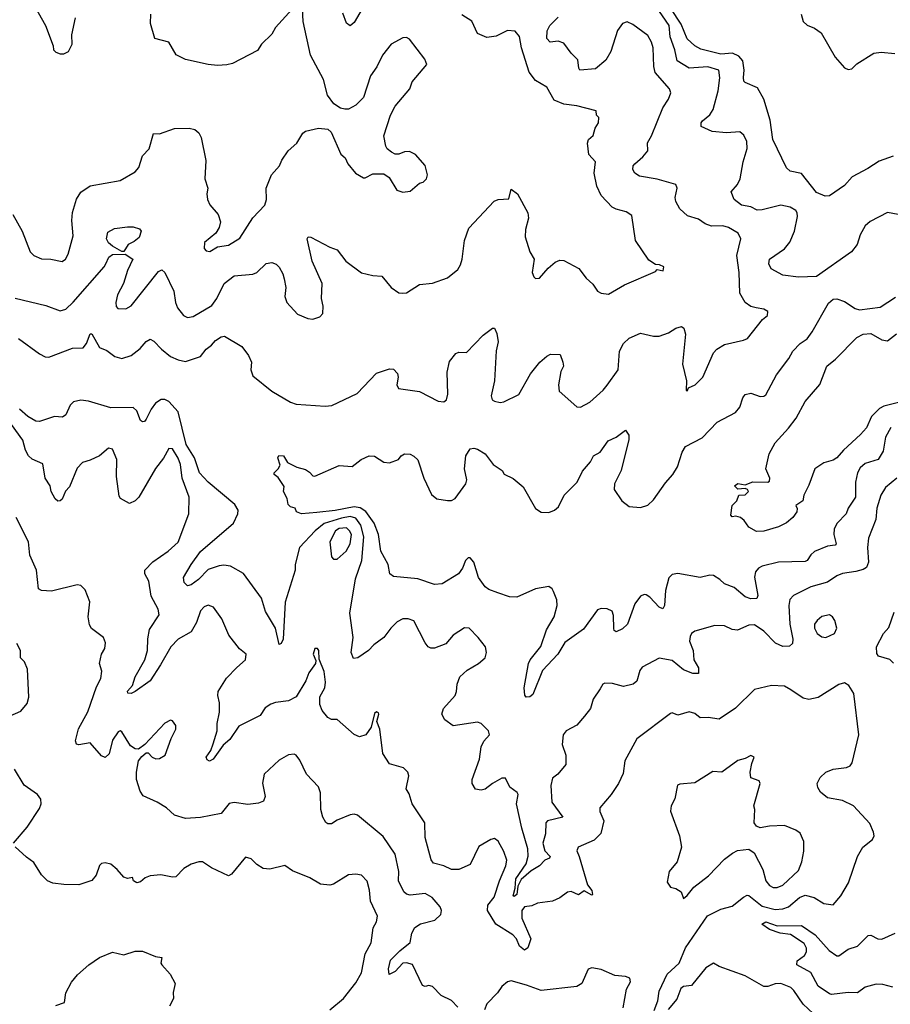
# Model space of a CAD drawing. Extents: x 2133461 to 2293071, y 753526 to 916327.
# Tile 330 of 459: x 2211509 to 2216160, y 903765 to 909025. Entities that reach past the tile are written whole.
import ezdxf

# ---------------------------------------------------------------- set-up
doc = ezdxf.new("R2010")
doc.units = 0

msp = doc.modelspace()

# ---------------------------------------------------------------- linework, layer by layer
at = {"layer": '0CON10XD'}
for points in [[(2213351.2, 909105), (2213295, 909010), (2213275, 908993.3), (2213255, 909007.5), (2213235, 909060)], [(2211485, 907537.5), (2211647.8, 907497.8), (2211725, 907470), (2211755, 907479.2), (2211795, 907516.7), (2211960.5, 907705), (2211968.5, 907721.5), (2211985, 907756), (2212005, 907770.8), (2212071.7, 907771.7), (2212112.5, 907745), (2212084.5, 907685.5), (2212063.3, 907615), (2212030.5, 907555), (2212022.2, 907515), (2212025, 907492.5), (2212032.7, 907482.7), (2212075, 907480.8), (2212105, 907495.8), (2212250.7, 907679.3), (2212268.3, 907688.3), (2212284.4, 907674.4), (2212332.2, 907575), (2212341.4, 907515), (2212352.5, 907485), (2212384.2, 907445), (2212405, 907434.4), (2212435, 907440), (2212535, 907498.1), (2212562.3, 907535), (2212601.2, 907615), (2212655, 907657.1), (2212755, 907665.6), (2212776, 907675), (2212825, 907723.3), (2212855, 907727.5), (2212878.3, 907718.3), (2212895, 907702.5), (2212915, 907667.5), (2212921.4, 907641.4), (2212930, 907595), (2212926.1, 907546.1), (2212936.2, 907515), (2212992.7, 907452.7), (2213048.3, 907428.3), (2213075, 907426), (2213112.7, 907437.3), (2213128.8, 907455), (2213130, 907495), (2213122, 907535), (2213124.3, 907615), (2213071.4, 907735), (2213044, 907855), (2213050, 907865), (2213065, 907863.3), (2213165, 907810), (2213205, 907796.2), (2213250.8, 907735), (2213335, 907673.5), (2213395, 907658.5), (2213444.3, 907654.3), (2213494, 907595), (2213535, 907566.7), (2213553.3, 907563.3), (2213575, 907566.7), (2213645, 907610), (2213715, 907618), (2213794.1, 907645.9), (2213849.1, 907690.9), (2213864.2, 907715), (2213873.4, 907746.6), (2213885.6, 907845), (2213908.3, 907911.7), (2214043.3, 908055), (2214065, 908064), (2214122.5, 908067.5), (2214135, 908120), (2214167.5, 908095), (2214222.7, 907992.7), (2214227.5, 907965), (2214211.1, 907905), (2214210, 907865), (2214234.4, 907785), (2214258.1, 907745), (2214246.7, 907675), (2214255, 907651.2), (2214265, 907642), (2214285, 907644), (2214332.1, 907697.9), (2214369.8, 907730.2), (2214395, 907740), (2214415, 907738.2), (2214495.3, 907695.3), (2214535, 907644.3), (2214571.5, 907611.5), (2214595, 907574), (2214615, 907563.8), (2214655, 907558.8), (2214740.5, 907609.5), (2214905, 907680), (2214915, 907690), (2214947, 907683), (2214950, 907705), (2214926.4, 907716.4), (2214905, 907716.7), (2214870.3, 907740.3), (2214798.8, 907845), (2214778.9, 907978.9), (2214748.6, 907998.6), (2214695, 908012.5), (2214674.5, 908024.5), (2214615, 908086), (2214591.9, 908135), (2214578.6, 908205), (2214585.8, 908265), (2214548.8, 908305), (2214541.4, 908365), (2214548, 908385), (2214572.7, 908407.3), (2214583.8, 908445), (2214601.2, 908475), (2214603, 908503), (2214590, 908515), (2214588.3, 908538.3), (2214485, 908564.4), (2214415, 908573.8), (2214364.8, 908594.8), (2214324.4, 908665), (2214265, 908700), (2214230.8, 908745), (2214190, 908875), (2214178.6, 908935), (2214155, 908964), (2214115, 908967.1), (2214055, 908937.1), (2214005, 908930), (2213955, 908952), (2213925, 909017.5), (2213871.5, 909051.5)], [(2211591.7, 909091.7), (2211646.2, 908995), (2211687.5, 908885), (2211690, 908865), (2211701.7, 908851.7), (2211725, 908842.5), (2211745, 908842.5), (2211770, 908855), (2211790, 908895), (2211787.5, 908945), (2211807.5, 909035)], [(2212965, 909082), (2212875.7, 908984.3), (2212855, 908948.8), (2212800, 908895), (2212779.3, 908860.7), (2212645, 908791.2), (2212615.9, 908784.1), (2212565, 908780.8), (2212515, 908785.8), (2212395, 908813.3), (2212345, 908836.7), (2212305, 908905.8), (2212231.4, 908925), (2212207.7, 909005), (2212210, 909055)], [(2213590.5, 908320.5), (2213565, 908320), (2213535, 908307.5), (2213515, 908307.5), (2213495, 908317.5), (2213472.5, 908335), (2213465, 908350), (2213453.8, 908405), (2213489.2, 908515), (2213515, 908563.3), (2213593.3, 908655), (2213606.4, 908693.6), (2213683.3, 908785), (2213673.3, 908815), (2213591.7, 908921.7), (2213575, 908930), (2213555, 908928.8), (2213494, 908895), (2213447.5, 908835), (2213416.6, 908773.4), (2213382.9, 908725), (2213345, 908610), (2213305, 908568.8), (2213265, 908548), (2213245, 908547.5), (2213222.1, 908552.1), (2213186.2, 908575), (2213152.8, 908622.8), (2213132.5, 908705), (2213063.1, 908835), (2213022.5, 909015), (2213020, 909085)], [(2216296.1, 907966.1), (2216145, 907995.8), (2216052.6, 907947.4), (2216025.6, 907924.4), (2215998.6, 907875), (2215983.5, 907825), (2215952.1, 907785), (2215765, 907653.6), (2215668.9, 907648.9), (2215585, 907660.9), (2215524.2, 907695), (2215511.3, 907721.3), (2215514.6, 907745.4), (2215595, 907800.9), (2215623.9, 907836.1), (2215648.7, 907895), (2215664.5, 907974.5), (2215662.7, 907992.7), (2215655, 908005.6), (2215625, 908023.3), (2215575, 908033.8), (2215475, 908008.9), (2215448.3, 908008.3), (2215414.7, 908024.7), (2215364.7, 908034.7), (2215325.4, 908065.4), (2215310, 908105), (2215343.6, 908145), (2215357.1, 908175), (2215373.8, 908265), (2215395, 908337.5), (2215393.8, 908373.8), (2215377.6, 908407.6), (2215355.4, 908425.4), (2215285, 908421.3), (2215207.4, 908427.4), (2215148.8, 908455), (2215150, 908475), (2215157.1, 908485), (2215195, 908517.5), (2215213.4, 908545), (2215240.4, 908645), (2215250, 908715), (2215244, 908755), (2215185, 908773.9), (2215085, 908766.8), (2215021.6, 908805), (2215008.6, 908865), (2214984.5, 908934.5), (2214978.1, 908995), (2214907.1, 909097.1)], [(2216175, 908296.2), (2216100.2, 908269.8), (2216040.3, 908229.7), (2215955.6, 908185), (2215915, 908138.6), (2215835, 908084.3), (2215811.7, 908081.7), (2215765, 908102), (2215685, 908202.9), (2215625.7, 908215.7), (2215605, 908233.3), (2215532.9, 908385), (2215517.6, 908487.6), (2215485, 908600.6), (2215450.5, 908660.5), (2215385, 908689.2), (2215376.8, 908696.8), (2215375, 908716.7), (2215379.3, 908755), (2215371.8, 908805), (2215351.2, 908831.2), (2215316.4, 908846.4), (2215255, 908840.9), (2215148.4, 908868.4), (2215115, 908885.5), (2215075, 908923.3), (2215042.2, 909002.2), (2214988.1, 909085)], [(2215684.4, 909055), (2215695, 909015.8), (2215715.3, 908995.3), (2215755, 908980), (2215791.4, 908955), (2215865.6, 908825), (2215915, 908767.5), (2215935, 908760), (2215955, 908762.9), (2215980.4, 908789.6), (2216072.7, 908847.3), (2216111.4, 908851.4), (2216184.5, 908844.5)], [(2211501.7, 907321.7), (2211615, 907240), (2211645, 907224), (2211665, 907222), (2211790.6, 907269.4), (2211847.4, 907272.6), (2211865, 907296), (2211885, 907346.7), (2211895, 907347.5), (2211935, 907274.3), (2211975, 907258.6), (2212017.5, 907225), (2212055, 907215.8), (2212105, 907230.6), (2212152.1, 907267.9), (2212185, 907305.8), (2212205, 907317.5), (2212225, 907308), (2212265.6, 907265), (2212315, 907226.2), (2212355, 907208.5), (2212395, 907199.2), (2212474.2, 907225.8), (2212505, 907264.3), (2212533, 907287), (2212555, 907312), (2212585, 907331.2), (2212603.6, 907333.6), (2212695, 907280), (2212730.8, 907230.8), (2212746.4, 907195), (2212744.4, 907155), (2212755, 907122.9), (2212855, 907041.4), (2212955, 906981.4), (2212985, 906971.9), (2213140.2, 906960.2), (2213176.6, 906963.4), (2213311.3, 907028.7), (2213415, 907136.7), (2213485, 907160), (2213505, 907158), (2213526.9, 907135), (2213530.6, 907115), (2213524, 907075), (2213533.3, 907055), (2213645, 907038.1), (2213745, 906987.1), (2213775, 906982.9), (2213788.6, 906995), (2213796, 907024), (2213792.2, 907142.2), (2213805, 907198.8), (2213838, 907242), (2213855, 907248.8), (2213895, 907248), (2213985, 907340), (2214035, 907377.5), (2214045, 907377.5), (2214058.3, 907348.3), (2214064.3, 907305), (2214054.5, 907255.5), (2214045.5, 907095), (2214028, 907015), (2214033.8, 906995), (2214045, 906987.5), (2214075, 906980.6), (2214095, 906983.1), (2214175, 907022.5), (2214237.2, 907132.8), (2214288, 907195), (2214325, 907228), (2214345, 907238), (2214396.1, 907236.1), (2214410.8, 907195), (2214414.2, 907175), (2214399.2, 907145), (2214386.7, 907075), (2214390.2, 907040.2), (2214485, 906957.5), (2214505, 906954.2), (2214555, 906982.2), (2214625.6, 907045), (2214647.7, 907072.3), (2214706.7, 907155), (2214714, 907255), (2214734.6, 907295), (2214765, 907323.8), (2214825, 907349.6), (2214895, 907333.8), (2214925, 907334.5), (2214975, 907351.9), (2215015, 907377.8), (2215045, 907386), (2215057.1, 907377.1), (2215065.6, 907345), (2215049.4, 907185), (2215070.8, 907095), (2215070, 907045), (2215075, 907040), (2215082.5, 907057.5), (2215118, 907075), (2215157.8, 907115), (2215215.3, 907244.7), (2215232.5, 907265), (2215275, 907289.2), (2215375, 907312.2), (2215397.2, 907322.8), (2215477, 907423), (2215503.3, 907445), (2215506.1, 907466.1), (2215485, 907478), (2215442.5, 907485), (2215415, 907492.9), (2215384.2, 907515), (2215356.7, 907565), (2215352, 907675), (2215340, 907765), (2215361.2, 907855), (2215346.9, 907885), (2215295, 907915.5), (2215265, 907923.1), (2215205, 907921.9), (2215171.2, 907935), (2215135, 907960), (2215076.8, 907976.8), (2215035.8, 908015), (2215013.4, 908053.4), (2215011.4, 908075), (2215020.8, 908125), (2215013.3, 908145), (2214915, 908173.8), (2214819.4, 908189.4), (2214795.8, 908205), (2214784.5, 908224.5), (2214786.9, 908245), (2214794.4, 908255), (2214838.3, 908291.7), (2214864.4, 908325), (2214862.8, 908367.2), (2214884, 908404), (2214945.4, 908554.6), (2214975, 908600), (2214987.1, 908635), (2214980, 908655), (2214903.2, 908743.2), (2214896, 908775), (2214892.5, 908875), (2214884.6, 908904.6), (2214865, 908940), (2214785, 909000), (2214755, 909014.2), (2214730, 909005), (2214703.1, 908966.9), (2214666.5, 908855), (2214640.5, 908809.5), (2214585, 908763.5), (2214502, 908755), (2214495.6, 908765.6), (2214490.4, 908810.4), (2214455, 908845.7), (2214415, 908899.4), (2214385, 908910.5), (2214342.5, 908905), (2214325.6, 908925), (2214327.5, 908965), (2214341.1, 908995), (2214385, 909038.1)], [(2211472.9, 907985), (2211522.9, 907895), (2211564.2, 907785), (2211583.8, 907765), (2211625, 907748), (2211675, 907745.8), (2211735, 907733.8), (2211753.9, 907746.1), (2211767.6, 907772.4), (2211795, 907870), (2211786.9, 907953.1), (2211791.8, 907995), (2211813.1, 908066.9), (2211835, 908104), (2211885, 908137.1), (2212045, 908165.8), (2212125, 908212.5), (2212145.3, 908234.7), (2212165, 908298), (2212200, 908335), (2212223.5, 908416.5), (2212255, 908416.2), (2212335, 908443.8), (2212415, 908446.2), (2212445, 908438.8), (2212465, 908420), (2212478.8, 908395), (2212503, 908273), (2212498, 908175), (2212514, 908125), (2212508.8, 908095), (2212512, 908065), (2212525, 908036.7), (2212570, 907985), (2212582, 907945), (2212574.3, 907915.7), (2212555.8, 907884.2), (2212496.7, 907835), (2212493.6, 907803.6), (2212505, 907790), (2212525, 907786.7), (2212565, 907811.2), (2212625, 907820), (2212685, 907858), (2212755, 907966.2), (2212818.1, 908035), (2212827.8, 908065), (2212825.7, 908125), (2212853.4, 908196.6), (2212897.5, 908245), (2212910, 908275), (2212943.8, 908325), (2212989.2, 908365), (2213021.8, 908418.2), (2213035, 908429.2), (2213105, 908446.2), (2213155, 908440), (2213173.6, 908423.6), (2213225, 908307.5), (2213247.5, 908287.5), (2213261.2, 908255), (2213302.5, 908205), (2213345, 908180), (2213355, 908180), (2213395, 908202.5), (2213455, 908202.5), (2213483, 908183), (2213523.6, 908113.6), (2213555, 908103.3), (2213595, 908110), (2213645, 908152.5), (2213665, 908157.5), (2213682.5, 908175), (2213687, 908197), (2213675.8, 908245.8), (2213623.3, 908305), (2213590.5, 908320.5)], [(2212065, 907787.5), (2212055, 907787.5), (2212005, 907814.4), (2211983.7, 907833.7), (2211973.1, 907855), (2211980.5, 907889.5), (2212015, 907908.8), (2212085, 907918.9), (2212115, 907918.9), (2212148.2, 907908.2), (2212157.5, 907895), (2212147.7, 907862.3), (2212120.6, 907839.4), (2212088, 907825), (2212065, 907787.5)], [(2216163.2, 906846.8), (2216134.7, 906795), (2216120.9, 906719.1), (2216095.5, 906675), (2216025, 906654.6), (2215998.7, 906631.3), (2215985.2, 906604.8), (2215973.2, 906555), (2215974.7, 906475), (2215935.4, 906415), (2215923.8, 906385), (2215876.8, 906335), (2215860, 906305), (2215858.9, 906275), (2215871.1, 906225), (2215865, 906218.1), (2215825, 906211.8), (2215755, 906183.5), (2215735, 906165.6), (2215715.6, 906135), (2215705, 906130), (2215563.3, 906126.7), (2215475, 906105.5), (2215455, 906094.4), (2215440.4, 906075), (2215434, 906046), (2215452, 905948), (2215447, 905933), (2215415, 905931.2), (2215385, 905941.8), (2215325, 905992.1), (2215275, 906011.4), (2215250, 906035), (2215215, 906055.8), (2215195, 906057.5), (2215145, 906044.4), (2215025, 906065.6), (2214995, 906060.8), (2214977.4, 906042.6), (2214958.8, 905975), (2214954.4, 905895), (2214945, 905877.5), (2214925, 905885.8), (2214875, 905939.4), (2214855, 905952.9), (2214845, 905954.3), (2214825, 905944.4), (2214795.3, 905904.7), (2214755.7, 905795), (2214730, 905770), (2214695, 905754.4), (2214685, 905761.2), (2214682.4, 905772.4), (2214681.9, 905841.9), (2214674.5, 905865), (2214647.2, 905877.2), (2214615, 905878.6), (2214595, 905872.1), (2214520.6, 905769.4), (2214421.6, 905698.4), (2214384.2, 905635), (2214301.3, 905548.7), (2214250.3, 905419.7), (2214235, 905408), (2214215, 905406.2), (2214207.1, 905417.1), (2214204, 905455), (2214226.2, 905585), (2214235.5, 905605), (2214293.5, 905676.5), (2214323.9, 905766.1), (2214364.6, 905835), (2214380.3, 905895), (2214378.2, 905925), (2214360.7, 905970.7), (2214353.1, 905985), (2214335, 905996.9), (2214265, 905983.9), (2214165, 905940.3), (2214125, 905942.4), (2214062.6, 905962.6), (2214015, 905980.5), (2213994.7, 905994.7), (2213960.4, 906045), (2213935, 906126.2), (2213915, 906150), (2213905, 906149.2), (2213890.6, 906135), (2213874.4, 906095), (2213852.9, 906065), (2213765, 906010.4), (2213725, 906008.1), (2213635, 906037.7), (2213505, 906050), (2213486.7, 906065), (2213477.1, 906115), (2213437.3, 906185), (2213425.3, 906275), (2213402.6, 906335), (2213358, 906398), (2213327.2, 906417.2), (2213295, 906422.8), (2213195, 906402.2), (2213096.9, 906393.1), (2213015, 906385.8), (2212987.5, 906395), (2212980, 906415), (2212955, 906422.5), (2212942.5, 906435), (2212937, 906467), (2212917.5, 906505), (2212921.7, 906531.7), (2212889.3, 906579.3), (2212867.5, 906595), (2212867.5, 906605), (2212890, 906625), (2212900, 906645), (2212887.5, 906685), (2212893.6, 906696.4), (2212917.5, 906695), (2212939.3, 906659.3), (2212990, 906635), (2213035, 906622), (2213057.7, 906607.7), (2213075, 906587.5), (2213085, 906586.7), (2213215, 906644), (2213285, 906637.5), (2213333.3, 906675), (2213375, 906695.8), (2213405, 906692.5), (2213455, 906661.9), (2213485, 906658), (2213532.5, 906675), (2213546.7, 906695), (2213564.1, 906705.9), (2213595, 906704), (2213615, 906694), (2213635, 906673.3), (2213667.1, 906575), (2213708.3, 906488.3), (2213737.5, 906465), (2213795, 906456), (2213815, 906456), (2213835, 906466.2), (2213892.9, 906545), (2213897, 906567), (2213885.6, 906625), (2213892, 906695), (2213915, 906732.5), (2213935, 906736.2), (2213955, 906731.2), (2213996.1, 906706.1), (2214039.1, 906649.1), (2214085.9, 906615.9), (2214097, 906597), (2214145, 906573.8), (2214198.7, 906528.7), (2214265, 906414.2), (2214295, 906394.4), (2214335, 906392.7), (2214366, 906404), (2214387, 906423), (2214416.9, 906485), (2214487.5, 906555), (2214515, 906613.3), (2214557.9, 906662.1), (2214573.8, 906695), (2214610, 906715), (2214652.5, 906775), (2214696.1, 906793.9), (2214745, 906832.5), (2214763.8, 906805), (2214763, 906783), (2214722.6, 906617.4), (2214686, 906545), (2214684.2, 906515), (2214726, 906455), (2214765, 906424.3), (2214825, 906418.1), (2214865, 906430.8), (2214895, 906460), (2214959.2, 906550.8), (2214998.9, 906595), (2215022.9, 906637.1), (2215047.3, 906715), (2215065.7, 906745), (2215155, 906791.8), (2215235, 906875.7), (2215332.7, 906927.3), (2215355.8, 906955), (2215372, 907005), (2215385, 907022), (2215415, 907029.2), (2215465, 907012.9), (2215485, 907014.3), (2215495, 907021.2), (2215552.2, 907127.8), (2215618.6, 907215), (2215640, 907255), (2215677.5, 907295), (2215715, 907320), (2215743, 907357), (2215829.1, 907510.9), (2215855, 907531.2), (2215875, 907534), (2215915, 907518.9), (2215971.6, 907481.6), (2215995, 907475.3), (2216105, 907490), (2216188.1, 907541.9)], [(2216232.6, 906987.4), (2216125, 906959.7), (2216102, 906948), (2216060, 906905), (2216033.1, 906845), (2216000.6, 906809.4), (2215909.4, 906725), (2215875, 906684.3), (2215855, 906671.9), (2215805, 906657.5), (2215756, 906625), (2215725, 906537.5), (2215698.8, 906485), (2215692.5, 906455), (2215655, 906430), (2215663, 906413), (2215661.2, 906395), (2215640, 906365), (2215605, 906336.2), (2215562.5, 906315), (2215485, 906291.9), (2215445, 906291.1), (2215404.4, 906314.4), (2215379.3, 906349.3), (2215360, 906365), (2215335, 906372.5), (2215315, 906370), (2215308.3, 906378.3), (2215315, 906430), (2215340, 906455), (2215350, 906485), (2215385, 906487.5), (2215402.5, 906505), (2215397.5, 906515), (2215385, 906520), (2215345, 906517.5), (2215327.5, 906535), (2215345, 906546.7), (2215385, 906540), (2215425, 906556.7), (2215505, 906553.8), (2215515, 906560), (2215516.4, 906576.4), (2215495.7, 906625.7), (2215513.4, 906705), (2215545.6, 906765), (2215616.9, 906843.1), (2215656.7, 906896.7), (2215704.4, 906985), (2215783.3, 907076.7), (2215821.5, 907175), (2215867.6, 907212.4), (2215981.9, 907328.1), (2216015, 907345.5), (2216055, 907349.5), (2216115, 907314.2), (2216145, 907310), (2216192.6, 907347.4)], [(2213958, 905725), (2213910, 905775), (2213885, 905776.2), (2213825, 905736.7), (2213785, 905690), (2213725, 905667.5), (2213705, 905667.8), (2213690.8, 905675), (2213675, 905696.2), (2213615, 905814), (2213585, 905824.4), (2213555, 905824.4), (2213525, 905808.1), (2213491.1, 905775), (2213454.5, 905725), (2213400.6, 905685), (2213371.4, 905655), (2213315, 905615.8), (2213292.2, 905612.2), (2213279.5, 905645), (2213289.6, 905725), (2213272.5, 905855), (2213302.8, 906037.2), (2213336.3, 906135), (2213348.2, 906261.8), (2213331.4, 906325), (2213305, 906361.6), (2213275, 906371.5), (2213227.9, 906362.1), (2213136.2, 906333.8), (2213087.9, 906295), (2213004.5, 906205.5), (2212980.6, 906115), (2212980.8, 906085), (2212927.1, 905912.9), (2212917.1, 905715), (2212905, 905692), (2212895, 905686.7), (2212875.6, 905775), (2212822.7, 905862.8), (2212801.2, 905935), (2212705, 906066.5), (2212635, 906104.7), (2212600.2, 906110.2), (2212575, 906107.2), (2212515, 906087.2), (2212464.5, 906035), (2212425, 906005.6), (2212405, 906000), (2212388.3, 906018.3), (2212384.2, 906045), (2212424.1, 906114.1), (2212475, 906184.7), (2212650.4, 906335), (2212673.8, 906385), (2212676.1, 906405), (2212657.7, 906435), (2212515, 906554.8), (2212470.3, 906605), (2212443, 906685), (2212397.8, 906755), (2212355, 906930), (2212305, 906985.4), (2212285, 906996.4), (2212265, 906996.5), (2212235, 906976.7), (2212211.1, 906945), (2212185, 906891.2), (2212175, 906878.8), (2212165, 906876.2), (2212154.5, 906884.5), (2212134.6, 906935), (2212115, 906953.8), (2211995, 906951.9), (2211876.7, 906986.7), (2211835, 906993.2), (2211797.1, 906982.9), (2211778.8, 906965), (2211756.1, 906913.9), (2211738.3, 906901.7), (2211695, 906905.4), (2211615, 906878.2), (2211595, 906879.6), (2211552.7, 906905), (2211507.5, 906945)], [(2214898.9, 903731.1), (2214917.6, 903782.4), (2214924.7, 903835), (2214968, 903925), (2215031.8, 903985), (2215065, 904067.1), (2215183, 904237), (2215255, 904272.5), (2215315, 904288.5), (2215375, 904337.8), (2215395, 904346.9), (2215405, 904345.7), (2215475, 904288.8), (2215545, 904272), (2215585, 904274.8), (2215615.6, 904285), (2215675, 904336), (2215705, 904347.7), (2215754, 904335), (2215805, 904303.3), (2215855, 904296.2), (2215895, 904344.2), (2215936.1, 904413.9), (2215984, 904555), (2216012.5, 904605), (2216064.3, 904645), (2216072.9, 904665), (2216070, 904685), (2216049.8, 904729.8), (2215962.9, 904825), (2215905, 904853.1), (2215825, 904867.5), (2215787.5, 904897.5), (2215772.4, 904922.4), (2215770, 904945), (2215785, 904976.2), (2215815, 905005.7), (2215855, 905020.6), (2215925, 905030.6), (2215945, 905039.2), (2215955.7, 905055), (2215991.4, 905205), (2215964.4, 905425), (2215938.6, 905468.6), (2215915, 905482.9), (2215885, 905473.1), (2215775, 905404.2), (2215725, 905394), (2215695, 905400), (2215628.6, 905445), (2215595, 905463.8), (2215525, 905467.9), (2215435, 905446.9), (2215332.7, 905347.3), (2215245, 905288), (2215187, 905297), (2215145, 905296), (2215115, 905317.5), (2215085, 905327.5), (2215025, 905310), (2214995, 905321.2), (2214985, 905318.8), (2214806.3, 905183.7), (2214741.1, 905065), (2214731.9, 904998.1), (2214707.9, 904945), (2214668.1, 904885), (2214608, 904815), (2214608, 904795), (2214629.5, 904745), (2214613.2, 904676.8), (2214577.8, 904642.2), (2214492.5, 904605), (2214484.5, 904585), (2214498.5, 904555), (2214542.3, 904402.3), (2214565, 904372.5), (2214568.8, 904351.2), (2214565, 904347.5), (2214525, 904370), (2214495, 904350), (2214455, 904368), (2214435, 904363.8), (2214395, 904334), (2214354.4, 904315.6), (2214275, 904305.6), (2214245, 904290.6), (2214205, 904285.6), (2214191.8, 904265), (2214191.1, 904225), (2214238.8, 904115), (2214222.9, 904067.1), (2214205, 904054.7), (2214179.4, 904075), (2214163.1, 904115), (2214143.9, 904135), (2214052.7, 904192.7), (2214007.8, 904265), (2214010.2, 904295), (2214043.4, 904336.6), (2214071.8, 904425), (2214106.8, 904505), (2214110.4, 904535), (2214095, 904581.2), (2214065, 904636.2), (2214045, 904650), (2214025, 904646), (2213962.5, 904607.5), (2213915, 904511.4), (2213855, 904485.6), (2213815.7, 904484.3), (2213775, 904504.4), (2213718.7, 904518.7), (2213706.6, 904536.6), (2213674.5, 904655), (2213673.5, 904735), (2213605.8, 904835.8), (2213589.5, 904889.5), (2213573.8, 904915), (2213588, 904985), (2213582.5, 905005), (2213558.9, 905028.9), (2213485, 905050), (2213449.4, 905105), (2213432, 905235), (2213416.7, 905275), (2213428, 905315), (2213425, 905322.5), (2213415, 905327.5), (2213405, 905317.5), (2213386.2, 905245), (2213357.5, 905205), (2213325, 905193.3), (2213295, 905206.7), (2213205, 905285.8), (2213175, 905287.1), (2213155, 905297.1), (2213124.4, 905335), (2213112.9, 905367.1), (2213112.2, 905407.8), (2213138.1, 905455), (2213143.3, 905485), (2213135, 905542.5), (2213108.3, 905608.3), (2213107.5, 905655), (2213100, 905665), (2213085, 905665.5), (2213076.2, 905635), (2213091.7, 905601.7), (2213090, 905585), (2213054, 905535), (2213037, 905493), (2212985, 905407.5), (2212945, 905386.2), (2212875, 905377.8), (2212851.1, 905368.9), (2212821.1, 905348.9), (2212792.7, 905307.3), (2212679.3, 905250.7), (2212631.1, 905178.9), (2212595, 905149.4), (2212541.9, 905075), (2212523.4, 905063.4), (2212511.2, 905071.2), (2212505.6, 905085), (2212529.5, 905120.5), (2212543.3, 905156.7), (2212563.2, 905225), (2212564.1, 905265), (2212575.9, 905325), (2212576.9, 905375), (2212566.5, 905415), (2212568.5, 905435), (2212612.8, 905507.2), (2212668.6, 905565), (2212715.7, 905605), (2212719.2, 905635), (2212683.4, 905663.4), (2212626.4, 905736.4), (2212589.4, 905825), (2212545, 905886.7), (2212515, 905896.7), (2212495, 905888), (2212475, 905867.5), (2212453.1, 905805), (2212425.7, 905754.3), (2212355, 905715.9), (2212315.9, 905675), (2212261.9, 905578.1), (2212205, 905493.6), (2212125, 905436.7), (2212105, 905425.6), (2212087, 905427), (2212085, 905437.5), (2212112.1, 905467.9), (2212125.2, 905515), (2212178.2, 905605), (2212191.9, 905655), (2212192.6, 905717.4), (2212202.4, 905767.6), (2212254.5, 905845), (2212249.1, 905875), (2212211.2, 905945), (2212198, 906025), (2212177.5, 906065), (2212178.1, 906085), (2212220.6, 906129.4), (2212302.9, 906185), (2212355.9, 906234.1), (2212411.9, 906385), (2212414.5, 906475), (2212376.4, 906576.4), (2212367.9, 906647.9), (2212355, 906682.9), (2212325, 906731.9), (2212305, 906734.2), (2212277.9, 906682.1), (2212235, 906627.5), (2212145, 906474), (2212125, 906454), (2212095, 906440.8), (2212047, 906467), (2212040, 906480), (2212026.7, 906585), (2212027.5, 906675), (2212005, 906730), (2211984.1, 906735.9), (2211935.8, 906694.2), (2211885, 906672.5), (2211845, 906659.2), (2211815, 906630), (2211775, 906530), (2211753.9, 906506.1), (2211735, 906463.3), (2211725, 906453.8), (2211712.3, 906452.3), (2211698.8, 906465), (2211677.5, 906505), (2211671.2, 906535), (2211644.3, 906575), (2211632.3, 906652.3), (2211575, 906676.5), (2211555, 906695.5), (2211539.7, 906725), (2211525, 906779.4), (2211465, 906862.9)], [(2216194.7, 906575.3), (2216133.6, 906526.4), (2216108.5, 906485), (2216088.2, 906415), (2216081.8, 906355), (2216042.7, 906255), (2216038.8, 906205), (2216043.5, 906126.5), (2216032.2, 906097.8), (2216015, 906086.9), (2215975, 906076.5), (2215905, 906067.1), (2215875, 906054.4), (2215825, 906019.4), (2215735, 905994.6), (2215641.9, 905948.1), (2215623.3, 905926.7), (2215617.5, 905895), (2215623.3, 905795), (2215640, 905715), (2215637.3, 905692.7), (2215621.7, 905678.3), (2215585, 905677.1), (2215546.2, 905695), (2215485, 905757.8), (2215435, 905792.2), (2215405, 905791.1), (2215343, 905763), (2215315, 905767.1), (2215275, 905787.5), (2215221.9, 905788.1), (2215115, 905758.1), (2215097.5, 905745), (2215090, 905730), (2215087.5, 905705), (2215106.9, 905655), (2215110, 905605), (2215135, 905562), (2215135, 905532.5), (2215105, 905531.8), (2215055, 905552.2), (2214995, 905601.5), (2214925, 905614), (2214835, 905566.7), (2214822.4, 905547.6), (2214805, 905491.2), (2214785.5, 905474.5), (2214735, 905462.2), (2214675, 905477.8), (2214635, 905480.6), (2214624.5, 905475.5), (2214609.1, 905450.9), (2214572.5, 905395), (2214558.6, 905345), (2214526.4, 905303.6), (2214484.6, 905255.4), (2214428.8, 905225), (2214412.9, 905205), (2214407.3, 905152.7), (2214425.8, 905095), (2214426.7, 905045), (2214383.3, 904995), (2214355, 904973.3), (2214345.5, 904934.5), (2214352.3, 904845), (2214410.8, 904765), (2214328.8, 904745), (2214320.4, 904735), (2214318.5, 904675), (2214303.7, 904625), (2214314.5, 904584.5), (2214341.9, 904555), (2214340, 904545), (2214315, 904534.7), (2214285.4, 904504.6), (2214241.9, 904478.1), (2214188, 904432), (2214169.2, 904395), (2214165, 904351.9), (2214150.8, 904340.8), (2214144.7, 904345), (2214156.2, 904385), (2214158.9, 904435), (2214214.3, 904515), (2214225.8, 904555.8), (2214224.2, 904595), (2214190.6, 904705), (2214162.6, 904835), (2214172, 904885), (2214166.2, 904896.2), (2214128.1, 904925), (2214105, 904972.9), (2214085, 904972.5), (2214034.8, 904945.2), (2213995, 904914.5), (2213975, 904908.1), (2213944.2, 904914.2), (2213926.2, 904945), (2213926.7, 904965), (2213964.4, 905075), (2213975, 905140), (2213989.3, 905170.7), (2214018, 905205), (2214013.8, 905225), (2213974.3, 905264.3), (2213955, 905271.4), (2213825, 905252), (2213780, 905285), (2213763.3, 905315), (2213773.8, 905345), (2213835.7, 905415), (2213843.1, 905435), (2213845.6, 905475), (2213860, 905515), (2213899.3, 905550.7), (2213960, 905585), (2213995.8, 905615), (2214002.5, 905645), (2213998, 905675), (2213958, 905725)], [(2213849.9, 903749.9), (2213815, 903785.7), (2213760.9, 903810.9), (2213715, 903859.2), (2213695, 903864.2), (2213675, 903859.2), (2213660, 903865), (2213607, 903977), (2213575, 903986.2), (2213555, 903984.7), (2213515, 903939.2), (2213483.3, 903923.3), (2213480, 903955), (2213489.8, 904000.2), (2213539.4, 904050.6), (2213594.2, 904095), (2213604, 904145), (2213620, 904175), (2213650, 904195), (2213726.2, 904213.8), (2213758.6, 904245), (2213761.9, 904265), (2213755.7, 904285), (2213712.9, 904335), (2213675, 904357.5), (2213595, 904348.4), (2213575, 904353.2), (2213560.9, 904365), (2213532.7, 904425), (2213533.6, 904475), (2213515, 904566), (2213451.4, 904661.4), (2213313.3, 904775), (2213295, 904780.8), (2213275, 904777.1), (2213205, 904748.6), (2213175, 904728), (2213155, 904728), (2213145, 904736.2), (2213127.5, 904765), (2213117.5, 904805), (2213115.6, 904895), (2213105, 904926.7), (2213040.8, 904995), (2213005, 905068.8), (2212986.2, 905095), (2212975, 905101.2), (2212945, 905097.5), (2212895, 905068.9), (2212815.7, 904995), (2212806.8, 904946.8), (2212820.6, 904875), (2212810.6, 904849.4), (2212785, 904840), (2212727.6, 904832.4), (2212655, 904842.5), (2212627.5, 904837.5), (2212585, 904784.2), (2212475, 904762), (2212395, 904757.1), (2212336.7, 904775), (2212293.8, 904815), (2212243.3, 904845), (2212167.7, 904877.7), (2212152.9, 904902.9), (2212132, 904965), (2212132, 905005), (2212143.3, 905065), (2212160.7, 905089.3), (2212185, 905107.5), (2212195, 905107.5), (2212215.9, 905085.9), (2212236.1, 905076.1), (2212255, 905078), (2212286.2, 905095), (2212318.8, 905185), (2212343.8, 905235), (2212343.3, 905255), (2212325, 905280), (2212315, 905283.3), (2212285, 905266.7), (2212177.7, 905152.3), (2212143, 905127), (2212125, 905130), (2212100, 905145), (2212055, 905220), (2212045, 905226.2), (2212035, 905221.2), (2212004.2, 905175), (2211987.7, 905102.3), (2211965, 905083.3), (2211945, 905092.5), (2211885, 905162.5), (2211825, 905151.1), (2211813.1, 905155), (2211806.9, 905173.1), (2211823.2, 905236.8), (2211872.2, 905327.8), (2211919.5, 905460.5), (2211943.1, 905505), (2211946.9, 905545), (2211935.7, 905585), (2211945.8, 905635), (2211963.8, 905665), (2211966.4, 905696.4), (2211956.7, 905725), (2211893, 905773), (2211881.2, 905791.2), (2211874.6, 905835), (2211884, 905915), (2211858.3, 905978.3), (2211835, 906002.5), (2211815, 906006.2), (2211678.3, 905971.7), (2211625.7, 905975.7), (2211608.8, 905985), (2211598.2, 906085), (2211562.3, 906165), (2211555.3, 906235.3), (2211490.6, 906365)], [(2213205, 906142.2), (2213253.2, 906185), (2213275, 906225.7), (2213280.7, 906275), (2213271.2, 906295), (2213255, 906310.3), (2213215, 906305.9), (2213195.4, 906295), (2213165.3, 906235), (2213173.8, 906155), (2213185, 906143.3), (2213205, 906142.2)], [(2215815, 905724.3), (2215861.2, 905745), (2215874.2, 905775), (2215864.2, 905815), (2215850.8, 905835), (2215835, 905845.5), (2215794, 905836), (2215768.6, 905815), (2215755.6, 905795), (2215754.6, 905774.6), (2215768.6, 905745), (2215795, 905727.1), (2215815, 905724.3)], [(2216177.8, 905587.8), (2216157.2, 905607.2), (2216096, 905625), (2216088.3, 905638.3), (2216085.7, 905675), (2216123.3, 905745), (2216152.8, 905777.2), (2216180.8, 905859.2)], [(2211445, 905300), (2211515, 905330.8), (2211548.3, 905371.7), (2211557.1, 905405), (2211551.2, 905555), (2211534.1, 905594.1), (2211513.3, 905615), (2211513.3, 905655), (2211493.1, 905693.1)], [(2215055, 904330), (2215075, 904346), (2215109.8, 904390.2), (2215188.8, 904451.2), (2215275, 904539.2), (2215317, 904573), (2215344.3, 904585.7), (2215405, 904592.9), (2215433.3, 904573.3), (2215479.5, 904485), (2215495, 904424.4), (2215515, 904398.5), (2215535, 904389.1), (2215555, 904388.8), (2215585, 904401.2), (2215669.7, 904480.3), (2215686.9, 904525), (2215697.6, 904582.4), (2215698.1, 904635), (2215678.2, 904678.2), (2215655.3, 904695.3), (2215595, 904720.3), (2215515, 904717.1), (2215465, 904707.5), (2215445.5, 904715.5), (2215433.3, 904733.3), (2215436.2, 904805), (2215431.2, 904825), (2215463.8, 904945), (2215458.8, 904958.8), (2215414.4, 904975), (2215410.5, 905005), (2215419.5, 905050.5), (2215432.5, 905085), (2215415, 905093.3), (2215385, 905077.5), (2215345, 905067.5), (2215260, 905005), (2215212.1, 905007.9), (2215115, 904947.1), (2215035, 904941.2), (2215023.8, 904935), (2215008, 904862), (2214988.8, 904825), (2214986.4, 904796.4), (2215034, 904665), (2215043.8, 904605), (2215020.8, 904525), (2214979.2, 904475), (2214967.7, 904417.7), (2214985, 904390), (2215015, 904383.8), (2215043.3, 904365), (2215055, 904330)], [(2211476.2, 904625), (2211549.1, 904710.9), (2211615, 904811.2), (2211622.9, 904835), (2211621.2, 904861.2), (2211603.3, 904885), (2211532, 904935), (2211481.3, 905021.3)], [(2213165.8, 903735), (2213239.5, 903795), (2213305, 903878.6), (2213335, 903932.5), (2213354.6, 904035), (2213386.9, 904093.1), (2213397, 904173), (2213415.4, 904205), (2213420.4, 904235), (2213382.5, 904315), (2213377.3, 904375), (2213365, 904423.3), (2213335, 904454.3), (2213305, 904460.8), (2213265, 904455.8), (2213185, 904406.5), (2213165, 904400.4), (2213115, 904406.8), (2213059.7, 904439.7), (2212967, 904477), (2212925, 904506), (2212845, 904486.2), (2212809.5, 904489.5), (2212775, 904511.2), (2212745, 904541.2), (2212715, 904550), (2212640, 904460), (2212625, 904451.2), (2212534.3, 904494.3), (2212485, 904526.2), (2212466.1, 904526.1), (2212425, 904512.9), (2212385, 904490), (2212343.3, 904445), (2212325, 904443.3), (2212263.2, 904456.8), (2212205, 904451.2), (2212179.5, 904440.5), (2212155, 904418.8), (2212135, 904413.8), (2212117.5, 904425), (2212111.7, 904441.7), (2212085, 904436.7), (2212065, 904444), (2212030, 904485), (2211995, 904513.8), (2211965, 904521.2), (2211945, 904516.7), (2211935, 904506.7), (2211917.1, 904455), (2211893.4, 904426.6), (2211825, 904403.8), (2211745, 904404), (2211685, 904411.3), (2211657.1, 904425), (2211625, 904456), (2211585, 904522.5), (2211545, 904551.2), (2211485, 904606.7)], [(2216173.1, 903856.9), (2216120.8, 903870.8), (2216085, 903872.2), (2216025, 903856.9), (2215985, 903825.9), (2215935, 903828), (2215845, 903816.8), (2215835, 903820), (2215775, 903862.3), (2215735.2, 903935.2), (2215660.9, 903975), (2215663, 903997), (2215701.5, 904025), (2215712.5, 904045), (2215713, 904065), (2215699.8, 904089.8), (2215626.7, 904136.8), (2215571.2, 904145), (2215515, 904164.8), (2215473, 904193), (2215495, 904205.8), (2215555, 904184.6), (2215686, 904186), (2215758.2, 904135), (2215832.7, 904052.7), (2215875, 904023.1), (2215885, 904023.1), (2215935, 904059.5), (2215985, 904075.8), (2216042.5, 904132.5), (2216055, 904134), (2216093.9, 904113.9), (2216115, 904111.8), (2216185.4, 904144.6)], [(2211702.4, 903757.6), (2211748, 903775), (2211756.2, 903825), (2211785, 903882.5), (2211818.3, 903921.7), (2211877.5, 903975), (2211935.8, 904014.2), (2212005, 904042.5), (2212065, 904028.6), (2212125, 904048.8), (2212165, 904048.8), (2212235, 904020), (2212267.5, 904015), (2212263.3, 903985), (2212267.5, 903975), (2212313.3, 903925), (2212338.6, 903875), (2212328.3, 903828.3), (2212330, 903795), (2212308.8, 903755)], [(2214733.5, 903745), (2214750, 903845), (2214772, 903885), (2214767.5, 903905), (2214745, 903913.8), (2214687.7, 903917.7), (2214615, 903951.2), (2214565, 903960), (2214545, 903952.5), (2214511.2, 903875), (2214485, 903859.2), (2214295, 903837.5), (2214216.8, 903866.8), (2214135, 903890), (2214115, 903884), (2214085, 903860), (2214061.4, 903825), (2214005, 903767.1), (2213992.5, 903735)], [(2215775, 903690.8), (2215695, 903765.7), (2215645, 903839.2), (2215628, 903855), (2215575, 903875.8), (2215545, 903874), (2215505, 903858.9), (2215485, 903860.4), (2215385, 903917.3), (2215246.1, 903966.1), (2215215, 903983.8), (2215175, 903959.2), (2215097.5, 903865), (2215055, 903859.1), (2215040.2, 903849.8), (2215018.7, 903791.3), (2214973.3, 903736.8)]]:
    msp.add_lwpolyline(points, dxfattribs=at)

doc.saveas('drawing.dxf')
